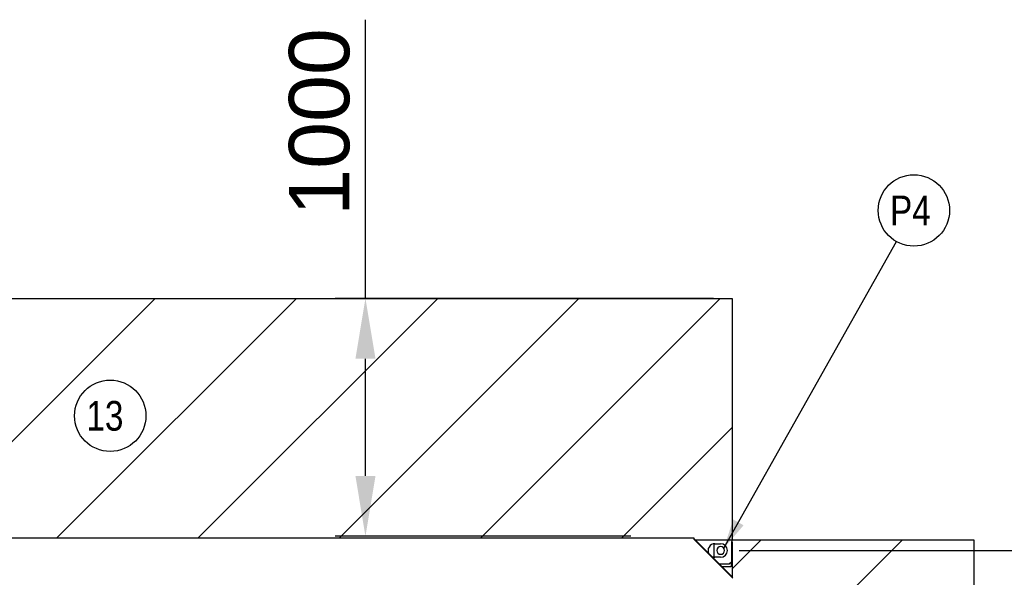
# Model space of a CAD drawing. Extents: x -156717 to 425753, y -51191 to 363295.
# Tile 262 of 502: x 135733 to 137772, y 110243 to 111399. Entities that reach past the tile are written whole.
import ezdxf

# ---------------------------------------------------------------- set-up
doc = ezdxf.new("R2010")
doc.units = 0
doc.header["$LTSCALE"] = 50
doc.layers.get('0').update_dxf_attribs({"linetype": 'CONTINUOUS'})
doc.layers.get('Defpoints').update_dxf_attribs({"linetype": 'CONTINUOUS'})
doc.layers.add('WL570---_TOEVOER', color=3, linetype='CONTINUOUS')
doc.styles.get("Standard").update_dxf_attribs({"font": 'ARIAL.TTF'})
doc.dimstyles.new('ISO-25', dxfattribs={"dimtxt": 2.5, "dimasz": 2.5, "dimexe": 1.25, "dimexo": 0.625, "dimtad": 1, "dimtih": 1, "dimdec": 4, "dimdsep": 46, "dimtxsty": 'Standard', "dimcen": 2.5, "dimadec": 0, "dimazin": 0, "dimtfac": 1, "dimtdec": 4, "dimtmove": 0, "dimatfit": 3, "dimfxl": 0, "dimtvp": 1, "dimtolj": 1, "dimtzin": 0, "dimarcsym": 0})

# ---------------------------------------------------------------- blocks, each defined once
blk = doc.blocks.new('*D163')
at = {"layer": 'Defpoints', "color": 0, "transparency": 16777216}
for p in [(137191.8, 110299.1), (138178.1, 110299.1), (137191.8, 108084.7)]:
    blk.add_point(p, dxfattribs=at)
at = {"layer": 'WL570---_TOEVOER', "color": 0, "lineweight": -2, "transparency": 16777216}
for p, q in [((137223, 110299.1), (138240.6, 110299.1)), ((138178.1, 110174.1), (138178.1, 109312.1)), ((138178.1, 108209.7), (138178.1, 109124.1)), ((137223, 108084.7), (138240.6, 108084.7))]:
    blk.add_line(p, q, dxfattribs=at)
at = {"layer": 'WL570---_TOEVOER', "color": 0, "transparency": 16777216}
for points in [[(138157.2, 110174.1), (138198.9, 110174.1), (138178.1, 110299.1)], [(138157.2, 108209.7), (138198.9, 108209.7), (138178.1, 108084.7)]]:
    blk.add_solid(points, dxfattribs=at)
at = {"layer": 'WL570---_TOEVOER', "color": 0, "transparency": 16777216, "insert": (138178.1, 109218.1), "char_height": 125, "attachment_point": 5}
blk.add_mtext('\\A1;2214', dxfattribs=at)
blk = doc.blocks.new('*D165')
at = {"layer": 'Defpoints', "color": 0, "transparency": 16777216}
for p in [(137201, 110821.1), (136449, 110328.6), (137029.5, 110328.6)]:
    blk.add_point(p, dxfattribs=at)
at = {"layer": 'WL570---_TOEVOER', "color": 0, "lineweight": -2, "transparency": 16777216}
for p, q in [((136449, 110821.1), (136449, 111398.6)), ((137169.8, 110821.1), (136386.5, 110821.1)), ((136449, 110453.6), (136449, 110696.1)), ((136998.2, 110328.6), (136386.5, 110328.6))]:
    blk.add_line(p, q, dxfattribs=at)
at = {"layer": 'WL570---_TOEVOER', "color": 0, "transparency": 16777216}
for points in [[(136428.2, 110696.1), (136469.9, 110696.1), (136449, 110821.1)], [(136428.2, 110453.6), (136469.9, 110453.6), (136449, 110328.6)]]:
    blk.add_solid(points, dxfattribs=at)
at = {"layer": 'WL570---_TOEVOER', "color": 0, "transparency": 16777216, "insert": (136354, 111186.8), "char_height": 125, "attachment_point": 5, "rotation": 90}
blk.add_mtext('\\A1;1000', dxfattribs=at)

msp = doc.modelspace()

# ---------------------------------------------------------------- linework, layer by layer
at = {"color": 2, "linetype": 'Continuous'}
for p, q in [((137190.99036, 110303.59773), (137548.29552, 110939.06887)), ((135517.1145, 110324.55646), (136013.68688, 110821.12885)), ((135809.57298, 110324.55646), (136306.14536, 110821.12885)), ((136102.03146, 110324.55646), (136598.60384, 110821.12885)), ((136394.48994, 110324.55646), (136891.06233, 110821.12885)), ((136686.94842, 110324.55646), (137183.52081, 110821.12885)), ((136979.4069, 110324.55646), (137208.40893, 110553.55849)), ((137208.40893, 110261.10001), (137268.36488, 110321.05595)), ((137212.40951, 109972.64211), (137560.82336, 110321.05595))]:
    msp.add_line(p, q, dxfattribs=at)
at = {"color": 4, "linetype": 'Continuous'}
for p, q in [((135158.11006, 110821.12885), (137208.40893, 110821.12885)), ((137208.40893, 110821.12885), (137208.40893, 110321.05595)), ((137208.40893, 110321.05595), (137708.48183, 110321.05595)), ((137208.40893, 110316.05522), (137208.40893, 110321.05595)), ((137708.48183, 110321.05595), (137708.48183, 108062.72676))]:
    msp.add_line(p, q, dxfattribs=at)
at = {"color": 3, "linetype": 'Continuous'}
for p, q in [((137129.39741, 110324.55646), (135237.12158, 110324.55646)), ((137129.39741, 110324.55646), (135237.12158, 110324.55646)), ((137129.39741, 110323.55632), (137129.39741, 110324.55646)), ((137129.39741, 110323.5246), (137129.39741, 110323.55632)), ((137129.39741, 110322.45838), (137129.39741, 110323.5246)), ((137129.39741, 110322.0561), (137129.39741, 110322.45838)), ((137129.39741, 110322.0561), (137129.39741, 110321.55603)), ((137209.40908, 110241.54436), (137129.39741, 110321.55603)), ((137130.77628, 110321.67736), (137209.03034, 110243.4233)), ((137131.39769, 110321.05595), (137145.84981, 110321.05595)), ((137145.84981, 110321.05595), (137150.95055, 110321.05595)), ((137150.95055, 110321.05595), (137185.85564, 110321.05595)), ((137172.40368, 110313.05479), (137184.40543, 110313.05479)), ((137185.85564, 110321.05595), (137190.95639, 110321.05595)), ((137190.95639, 110321.05595), (137207.40878, 110321.05595)), ((137207.40878, 110321.05595), (137207.40878, 110319.05566)), ((137207.40878, 110319.05566), (137207.40878, 110317.05537)), ((137207.40878, 110276.04939), (137207.40878, 110317.05537)), ((137208.40893, 110316.05522), (137208.40893, 110266.04793)), ((137184.40543, 110285.0507), (137172.40368, 110285.0507)), ((137181.40498, 110271.04866), (137202.40806, 110271.04866)), ((137202.40806, 110271.04866), (137207.40878, 110276.04939)), ((137186.40571, 110266.04793), (137205.40849, 110266.04793)), ((137206.90871, 110266.04793), (137205.40849, 110266.04793)), ((137207.17211, 110266.04793), (137206.90871, 110266.04793)), ((137208.40893, 110266.04793), (137207.17211, 110266.04793)), ((137208.40893, 110266.04793), (137208.40893, 110244.04472)), ((137208.40893, 110266.04793), (137208.40893, 110244.04472))]:
    msp.add_line(p, q, dxfattribs=at)
at = {"color": 7, "linetype": 'Continuous'}
for p, q in [((137172.40368, 110313.05479), (137170.40339, 110311.05449)), ((137170.40339, 110311.05449), (137170.40339, 110285.26094)), ((137206.90871, 110266.04793), (137206.90871, 110275.54932))]:
    msp.add_line(p, q, dxfattribs=at)
at = {"color": 2, "linetype": 'Continuous'}
for centre in [(137584.49337, 111003.44713), (135920.58703, 110578.04337)]:
    msp.add_circle(centre, 73.85692, dxfattribs=at)
at = {"color": 3, "linetype": 'Continuous'}
for centre, radius, start, end in [((137128.65465, 110319.55573), 3.00044, 72.68439208, 75.65167251), ((137128.65465, 110319.55573), 3.00044, 45, 72.68439208), ((137172.40368, 110299.05274), 14.00204, 90, 208.99507552), ((137184.40543, 110299.05274), 14.00204, 270, 90), ((137205.40849, 110316.05522), 3.00044, 0, 47.57876628), ((137172.40368, 110299.05274), 14.00204, 240.2189661, 270)]:
    msp.add_arc(centre, radius, start, end, dxfattribs=at)
at = {"color": 7, "linetype": 'Continuous'}
for start, end in [(90, 270), (270, 90)]:
    msp.add_arc((137184.40543, 110299.05274), 8.00117, start, end, dxfattribs=at)
at = {"color": 2, "linetype": 'Continuous'}
msp.add_solid([(137210.42552, 110363.27925), (137190.99036, 110303.59773), (137231.88494, 110351.21331)], dxfattribs=at)

# ---------------------------------------------------------------- texts
at = {"color": 2, "linetype": 'Continuous', "width": 0.8}
for s, p in [('P4', (137535.25542, 110972.67341)), ('13', (135871.34909, 110547.26966))]:
    msp.add_text(s, height=61.547433, dxfattribs=at).set_placement(p)

# ---------------------------------------------------------------- dimensions: what is measured, and where the dimension line sits
at = {"layer": 'WL570---_TOEVOER'}
dim = msp.add_linear_dim(base=(136449.0448, 110328.62812), p1=(137201.02324, 110821.12885), p2=(137029.49823, 110328.62812), angle=270, text='1000', dimstyle='ISO-25', override={"dimscale": 50, "dimdec": 0}, dxfattribs=at)
dim.commit()
dim.dimension.update_dxf_attribs({"geometry": '*D165', "text_midpoint": (136449.0448, 111186.84568), "dimtype": 160})
dim = msp.add_linear_dim(base=(138178.05187, 110299.05274), p1=(137191.79112, 108084.72996), p2=(137191.79112, 110299.05274), angle=90, dimstyle='ISO-25', override={"dimscale": 50, "dimdec": 0}, dxfattribs=at)
dim.commit()
dim.dimension.update_dxf_attribs({"geometry": '*D163', "text_midpoint": (138178.05187, 109218.12989), "dimtype": 160})

doc.saveas('drawing.dxf')
